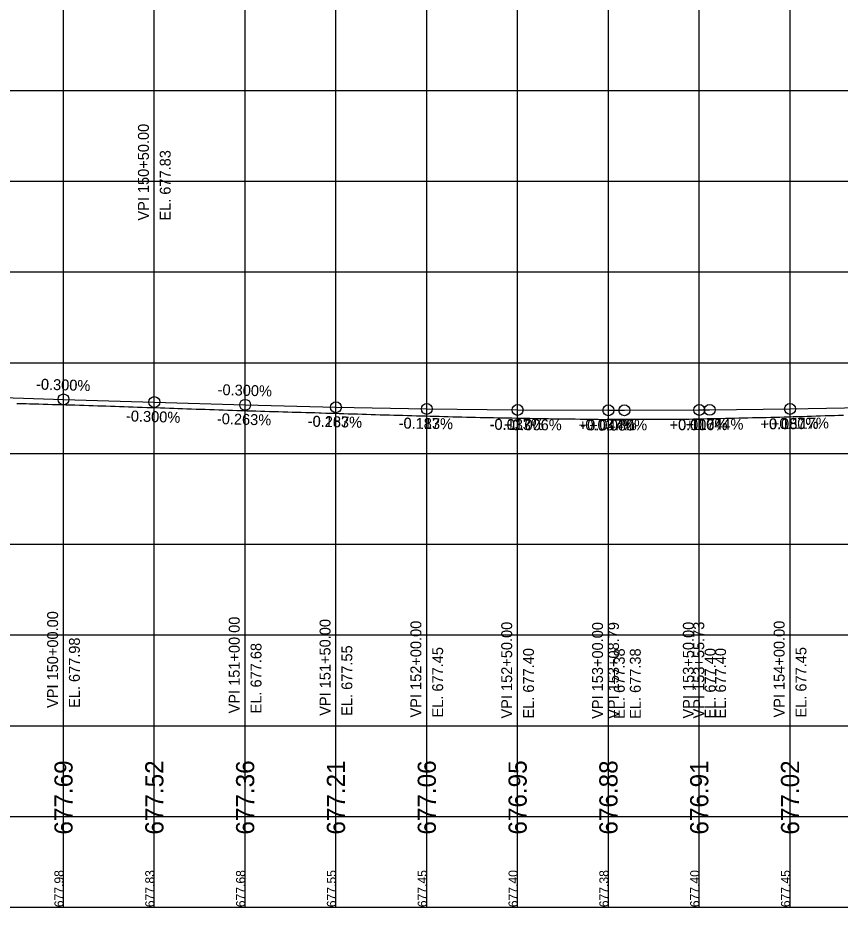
# Model space of a CAD drawing. Extents: x -7164 to 2214450, y -19642 to 253469.
# Drawn here: x 22174.8 to 22627.6, y -3000 to -2510 of the extents above; entities that cross this region are included whole.
import ezdxf

# ---------------------------------------------------------------- set-up
doc = ezdxf.new("R2010")
doc.units = 0
for name, color, linetype in [('DESIGN - PROFILE - Proposed', 7, 'Continuous'), ('DESIGN - PROFILE - Proposed Curve Text', 7, 'Continuous'), ('DESIGN - PROFILE - Proposed Text', 7, 'Continuous'), ('DESIGN - SCRATCH - User 1', 7, 'Continuous'), ('DESIGN - SHEET - Light Grid', 7, 'Continuous'), ('SURVEY - PROFILE - Ground Line with Text', 7, 'Continuous')]:
    doc.layers.add(name, color=color, linetype=linetype)

msp = doc.modelspace()

# ---------------------------------------------------------------- linework, layer by layer
at = {"layer": 'DESIGN - PROFILE - Proposed'}
msp.add_lwpolyline([(22150, -2718.73), (22200, -2720.23), (22250, -2721.73), (22300, -2723.23), (22350, -2724.55), (22400, -2725.48), (22450, -2726.05), (22500, -2726.23), (22508.79, -2726.23), (22550, -2726.05), (22555.73, -2726), (22600, -2725.48), (22650, -2724.55), (22700, -2723.23), (22750, -2721.73), (22800, -2720.23), (22850, -2718.73), (22900, -2717.23), (22950, -2715.73), (23000, -2714.23), (23050, -2712.73), (23100, -2711.23), (23150, -2709.73)], dxfattribs=at)
msp.add_lwpolyline([(22150, -2718.73), (22200, -2720.23), (22250, -2721.73), (22300, -2723.23), (22350, -2724.55), (22400, -2725.48), (22450, -2726.05), (22500, -2726.23), (22508.79, -2726.23), (22550, -2726.05), (22555.73, -2726), (22600, -2725.48), (22650, -2724.55), (22700, -2723.23), (22750, -2721.73), (22800, -2720.23), (22850, -2718.73), (22900, -2717.23), (22950, -2715.73), (23000, -2714.23), (23050, -2712.73), (23100, -2711.23), (23150, -2709.73)], dxfattribs=at)
at = {"layer": 'DESIGN - PROFILE - Proposed Text'}
for centre in [(22200, -2720.23), (22200, -2720.23), (22250, -2721.73), (22250, -2721.73), (22300, -2723.23), (22300, -2723.23), (22350, -2724.55), (22350, -2724.55), (22400, -2725.48), (22400, -2725.48), (22450, -2726.05), (22450, -2726.05), (22500, -2726.23), (22500, -2726.23), (22508.79, -2726.23), (22508.79, -2726.23), (22550, -2726.05), (22550, -2726.05), (22555.73, -2726), (22555.73, -2726), (22600, -2725.48), (22600, -2725.48)]:
    msp.add_circle(centre, 3, dxfattribs=at)
at = {"layer": 'DESIGN - SCRATCH - User 1'}
msp.add_line((15000, -3000), (24100, -3000), dxfattribs=at)
msp.add_line((15000, -3000), (24100, -3000), dxfattribs=at)
at = {"layer": 'DESIGN - SHEET - Light Grid'}
for p, q in [((22200, -3000), (22200, -1000)), ((22200, -3000), (22200, -1000)), ((22250, -3000), (22250, -1000)), ((22250, -3000), (22250, -1000)), ((22300, -3000), (22300, -1000)), ((22300, -3000), (22300, -1000)), ((22350, -3000), (22350, -1000)), ((22350, -3000), (22350, -1000)), ((22400, -3000), (22400, -1000)), ((22400, -3000), (22400, -1000)), ((22450, -3000), (22450, -1000)), ((22450, -3000), (22450, -1000)), ((22500, -3000), (22500, -1000)), ((22500, -3000), (22500, -1000)), ((22550, -3000), (22550, -1000)), ((22550, -3000), (22550, -1000)), ((22600, -3000), (22600, -1000)), ((22600, -3000), (22600, -1000)), ((15000, -2550), (24100, -2550)), ((15000, -2550), (24100, -2550)), ((15000, -2600), (24100, -2600)), ((15000, -2600), (24100, -2600)), ((15000, -2650), (24100, -2650)), ((15000, -2650), (24100, -2650)), ((15000, -2700), (24100, -2700)), ((15000, -2700), (24100, -2700)), ((15000, -2750), (24100, -2750)), ((15000, -2750), (24100, -2750)), ((15000, -2800), (24100, -2800)), ((15000, -2800), (24100, -2800)), ((15000, -2850), (24100, -2850)), ((15000, -2850), (24100, -2850)), ((15000, -2900), (24100, -2900)), ((15000, -2900), (24100, -2900)), ((15000, -2950), (24100, -2950)), ((15000, -2950), (24100, -2950)), ((15000, -3000), (24100, -3000)), ((15000, -3000), (24100, -3000))]:
    msp.add_line(p, q, dxfattribs=at)
at = {"layer": 'SURVEY - PROFILE - Ground Line with Text'}
for points in [[(22174.35, -2722.41), (22176.8, -2722.48), (22179.35, -2722.55), (22179.41, -2722.55), (22181.34, -2722.61), (22183.88, -2722.68), (22186.33, -2722.75), (22188.89, -2722.82), (22191.33, -2722.89), (22193.89, -2722.97), (22196.33, -2723.03), (22198.89, -2723.11), (22201.32, -2723.17), (22203.89, -2723.25), (22206.32, -2723.32), (22208.89, -2723.4), (22211.32, -2723.46), (22213.89, -2723.54), (22216.32, -2723.61), (22218.89, -2723.69), (22221.27, -2723.77), (22223.37, -2723.84), (22225.8, -2723.92), (22228.37, -2724.01), (22230.79, -2724.09), (22233.37, -2724.18), (22235.79, -2724.27), (22238.37, -2724.35), (22240.79, -2724.44), (22243.37, -2724.52), (22245.8, -2724.61), (22248.37, -2724.7), (22250.8, -2724.78), (22253.36, -2724.87), (22255.81, -2724.96), (22258.36, -2725.04), (22260.73, -2725.12), (22262.98, -2725.2), (22265.42, -2725.28), (22267.98, -2725.36), (22270.42, -2725.44), (22272.98, -2725.53), (22275.42, -2725.61), (22277.98, -2725.7), (22280.42, -2725.78), (22282.98, -2725.87), (22285.43, -2725.95), (22287.98, -2726.04), (22290.43, -2726.12), (22292.98, -2726.21), (22295.44, -2726.29), (22297.98, -2726.38), (22298.46, -2726.39), (22300.85, -2726.46), (22303.4, -2726.53), (22305.84, -2726.6), (22308.4, -2726.67), (22310.84, -2726.75), (22313.41, -2726.82), (22315.83, -2726.89), (22318.41, -2726.96), (22320.83, -2727.03), (22323.41, -2727.11), (22325.82, -2727.18), (22328.42, -2727.25), (22330.82, -2727.32), (22333.42, -2727.4), (22335.82, -2727.47), (22338.42, -2727.54), (22340.81, -2727.61), (22341.78, -2727.64), (22344.39, -2727.73), (22346.78, -2727.79), (22349.39, -2727.88), (22351.78, -2727.95), (22354.39, -2728.03), (22356.77, -2728.1), (22359.39, -2728.19), (22361.77, -2728.25), (22364.4, -2728.34), (22366.77, -2728.41), (22369.39, -2728.5), (22371.77, -2728.56), (22374.39, -2728.65), (22376.78, -2728.72), (22379.39, -2728.79), (22381.77, -2728.86), (22384.39, -2728.93), (22386.78, -2729), (22389.39, -2729.07), (22391.78, -2729.14), (22394.39, -2729.2), (22396.78, -2729.28), (22399.38, -2729.34), (22401.78, -2729.42)], [(22174.35, -2722.41), (22176.8, -2722.48), (22179.35, -2722.55), (22179.41, -2722.55), (22181.34, -2722.61), (22183.88, -2722.68), (22186.33, -2722.75), (22188.89, -2722.82), (22191.33, -2722.89), (22193.89, -2722.97), (22196.33, -2723.03), (22198.89, -2723.11), (22201.32, -2723.17), (22203.89, -2723.25), (22206.32, -2723.32), (22208.89, -2723.4), (22211.32, -2723.46), (22213.89, -2723.54), (22216.32, -2723.61), (22218.89, -2723.69), (22221.27, -2723.77), (22223.37, -2723.84), (22225.8, -2723.92), (22228.37, -2724.01), (22230.79, -2724.09), (22233.37, -2724.18), (22235.79, -2724.27), (22238.37, -2724.35), (22240.79, -2724.44), (22243.37, -2724.52), (22245.8, -2724.61), (22248.37, -2724.7), (22250.8, -2724.78), (22253.36, -2724.87), (22255.81, -2724.96), (22258.36, -2725.04), (22260.73, -2725.12), (22262.98, -2725.2), (22265.42, -2725.28), (22267.98, -2725.36), (22270.42, -2725.44), (22272.98, -2725.53), (22275.42, -2725.61), (22277.98, -2725.7), (22280.42, -2725.78), (22282.98, -2725.87), (22285.43, -2725.95), (22287.98, -2726.04), (22290.43, -2726.12), (22292.98, -2726.21), (22295.44, -2726.29), (22297.98, -2726.38), (22298.46, -2726.39), (22300.85, -2726.46), (22303.4, -2726.53), (22305.84, -2726.6), (22308.4, -2726.67), (22310.84, -2726.75), (22313.41, -2726.82), (22315.83, -2726.89), (22318.41, -2726.96), (22320.83, -2727.03), (22323.41, -2727.11), (22325.82, -2727.18), (22328.42, -2727.25), (22330.82, -2727.32), (22333.42, -2727.4), (22335.82, -2727.47), (22338.42, -2727.54), (22340.81, -2727.61), (22341.78, -2727.64), (22344.39, -2727.73), (22346.78, -2727.79), (22349.39, -2727.88), (22351.78, -2727.95), (22354.39, -2728.03), (22356.77, -2728.1), (22359.39, -2728.19), (22361.77, -2728.25), (22364.4, -2728.34), (22366.77, -2728.41), (22369.39, -2728.5), (22371.77, -2728.56), (22374.39, -2728.65), (22376.78, -2728.72), (22379.39, -2728.79), (22381.77, -2728.86), (22384.39, -2728.93), (22386.78, -2729), (22389.39, -2729.07), (22391.78, -2729.14), (22394.39, -2729.2), (22396.78, -2729.28), (22399.38, -2729.34), (22401.78, -2729.42)], [(22401.78, -2729.42), (22404.37, -2729.49), (22406.78, -2729.56), (22409.37, -2729.63), (22411.78, -2729.7), (22414.36, -2729.77), (22416.79, -2729.84), (22419.35, -2729.91), (22421.79, -2729.96), (22424.35, -2730.03), (22426.79, -2730.08), (22429.35, -2730.12), (22431.79, -2730.17), (22434.36, -2730.22), (22436.78, -2730.27), (22439.36, -2730.31), (22441.78, -2730.36), (22444.36, -2730.41), (22446.78, -2730.46), (22449.36, -2730.5), (22451.78, -2730.55), (22454.36, -2730.6), (22456.78, -2730.65), (22459.36, -2730.7), (22461.78, -2730.75), (22464.36, -2730.8), (22466.78, -2730.85), (22469.36, -2730.9), (22471.78, -2730.91), (22474.36, -2730.95), (22476.78, -2730.96), (22479.36, -2731.01), (22481.78, -2731.02), (22484.35, -2731.07), (22486.78, -2731.08), (22489.35, -2731.14), (22491.78, -2731.15), (22494.35, -2731.21), (22496.78, -2731.22), (22499.36, -2731.21), (22501.78, -2731.2), (22504.37, -2731.2), (22506.78, -2731.18), (22509.37, -2731.18), (22511.77, -2731.16), (22514.38, -2731.16), (22516.77, -2731.14), (22519.38, -2731.13), (22521.77, -2731.12), (22524.39, -2731.11), (22526.77, -2731.09), (22529.39, -2731.09), (22531.76, -2731.07), (22534.4, -2731.07), (22536.76, -2731.06), (22539.4, -2731.05), (22541.76, -2731.04), (22544.4, -2731.04), (22546.76, -2731.02), (22549.4, -2730.92), (22551.76, -2730.91), (22554.4, -2730.81), (22556.76, -2730.8), (22559.39, -2730.7), (22561.77, -2730.69), (22564.39, -2730.59), (22566.77, -2730.58), (22569.38, -2730.49), (22571.77, -2730.47), (22574.38, -2730.38), (22576.77, -2730.36), (22579.38, -2730.29), (22581.77, -2730.27), (22584.38, -2730.2), (22586.77, -2730.18), (22589.38, -2730.11), (22591.76, -2730.03), (22594.39, -2729.95), (22596.76, -2729.87), (22599.4, -2729.8), (22601.76, -2729.72), (22604.4, -2729.65), (22606.75, -2729.57), (22609.41, -2729.49), (22611.75, -2729.42), (22614.41, -2729.34), (22616.75, -2729.27), (22619.41, -2729.19), (22621.75, -2729.12), (22624.41, -2729.05), (22626.75, -2728.97), (22629.41, -2728.9)], [(22401.78, -2729.42), (22404.37, -2729.49), (22406.78, -2729.56), (22409.37, -2729.63), (22411.78, -2729.7), (22414.36, -2729.77), (22416.79, -2729.84), (22419.35, -2729.91), (22421.79, -2729.96), (22424.35, -2730.03), (22426.79, -2730.08), (22429.35, -2730.12), (22431.79, -2730.17), (22434.36, -2730.22), (22436.78, -2730.27), (22439.36, -2730.31), (22441.78, -2730.36), (22444.36, -2730.41), (22446.78, -2730.46), (22449.36, -2730.5), (22451.78, -2730.55), (22454.36, -2730.6), (22456.78, -2730.65), (22459.36, -2730.7), (22461.78, -2730.75), (22464.36, -2730.8), (22466.78, -2730.85), (22469.36, -2730.9), (22471.78, -2730.91), (22474.36, -2730.95), (22476.78, -2730.96), (22479.36, -2731.01), (22481.78, -2731.02), (22484.35, -2731.07), (22486.78, -2731.08), (22489.35, -2731.14), (22491.78, -2731.15), (22494.35, -2731.21), (22496.78, -2731.22), (22499.36, -2731.21), (22501.78, -2731.2), (22504.37, -2731.2), (22506.78, -2731.18), (22509.37, -2731.18), (22511.77, -2731.16), (22514.38, -2731.16), (22516.77, -2731.14), (22519.38, -2731.13), (22521.77, -2731.12), (22524.39, -2731.11), (22526.77, -2731.09), (22529.39, -2731.09), (22531.76, -2731.07), (22534.4, -2731.07), (22536.76, -2731.06), (22539.4, -2731.05), (22541.76, -2731.04), (22544.4, -2731.04), (22546.76, -2731.02), (22549.4, -2730.92), (22551.76, -2730.91), (22554.4, -2730.81), (22556.76, -2730.8), (22559.39, -2730.7), (22561.77, -2730.69), (22564.39, -2730.59), (22566.77, -2730.58), (22569.38, -2730.49), (22571.77, -2730.47), (22574.38, -2730.38), (22576.77, -2730.36), (22579.38, -2730.29), (22581.77, -2730.27), (22584.38, -2730.2), (22586.77, -2730.18), (22589.38, -2730.11), (22591.76, -2730.03), (22594.39, -2729.95), (22596.76, -2729.87), (22599.4, -2729.8), (22601.76, -2729.72), (22604.4, -2729.65), (22606.75, -2729.57), (22609.41, -2729.49), (22611.75, -2729.42), (22614.41, -2729.34), (22616.75, -2729.27), (22619.41, -2729.19), (22621.75, -2729.12), (22624.41, -2729.05), (22626.75, -2728.97), (22629.41, -2728.9)]]:
    msp.add_lwpolyline(points, dxfattribs=at)

# ---------------------------------------------------------------- texts
at = {"layer": 'DESIGN - PROFILE - Proposed Curve Text'}
for s, p in [('VPI 150+50.00', (22247, -2621.73)), ('VPI 150+50.00', (22247, -2621.73)), ('EL. 677.83', (22259, -2621.73)), ('EL. 677.83', (22259, -2621.73)), ('VPI 150+00.00', (22197, -2890.23)), ('VPI 150+00.00', (22197, -2890.23)), ('VPI 151+00.00', (22297, -2893.23)), ('VPI 151+00.00', (22297, -2893.23)), ('VPI 151+50.00', (22347, -2894.55)), ('VPI 151+50.00', (22347, -2894.55)), ('VPI 152+00.00', (22397, -2895.48)), ('VPI 152+00.00', (22397, -2895.48)), ('VPI 152+50.00', (22447, -2896.05)), ('VPI 152+50.00', (22447, -2896.05)), ('VPI 153+00.00', (22497, -2896.23)), ('VPI 153+00.00', (22497, -2896.23)), ('VPI 153+08.79', (22505.79, -2896.23)), ('VPI 153+08.79', (22505.79, -2896.23)), ('VPI 153+50.00', (22547, -2896.05)), ('VPI 153+50.00', (22547, -2896.05)), ('VPI 153+55.73', (22552.73, -2896)), ('VPI 153+55.73', (22552.73, -2896)), ('VPI 154+00.00', (22597, -2895.48)), ('VPI 154+00.00', (22597, -2895.48)), ('EL. 677.98', (22209, -2890.23)), ('EL. 677.98', (22209, -2890.23)), ('EL. 677.68', (22309, -2893.23)), ('EL. 677.68', (22309, -2893.23)), ('EL. 677.55', (22359, -2894.55)), ('EL. 677.55', (22359, -2894.55)), ('EL. 677.45', (22409, -2895.48)), ('EL. 677.45', (22409, -2895.48)), ('EL. 677.40', (22459, -2896.05)), ('EL. 677.40', (22459, -2896.05)), ('EL. 677.38', (22509, -2896.23)), ('EL. 677.38', (22509, -2896.23)), ('EL. 677.38', (22517.79, -2896.23)), ('EL. 677.38', (22517.79, -2896.23)), ('EL. 677.40', (22559, -2896.05)), ('EL. 677.40', (22559, -2896.05)), ('EL. 677.40', (22564.73, -2896)), ('EL. 677.40', (22564.73, -2896)), ('EL. 677.45', (22609, -2895.48)), ('EL. 677.45', (22609, -2895.48))]:
    msp.add_text(s, height=6, rotation=90, dxfattribs=at).set_placement(p)
at = {"layer": 'DESIGN - PROFILE - Proposed Text'}
for s, height, rotation, p in [('-0.300%', 6, 358.2816, (22184.79, -2714.78)), ('-0.300%', 6, 358.2816, (22184.79, -2714.78)), ('-0.300%', 6, 358.2816, (22184.84, -2714.78)), ('-0.300%', 6, 358.2816, (22184.84, -2714.78)), ('-0.300%', 6, 358.2816, (22284.79, -2717.78)), ('-0.300%', 6, 358.2816, (22284.79, -2717.78)), ('-0.300%', 6, 358.2816, (22234.31, -2732.27)), ('-0.300%', 6, 358.2816, (22234.31, -2732.27)), ('-0.300%', 6, 358.2816, (22234.36, -2732.27)), ('-0.300%', 6, 358.2816, (22234.36, -2732.27)), ('-0.263%', 6, 358.4958, (22284.39, -2733.83)), ('-0.263%', 6, 358.4958, (22284.39, -2733.83)), ('-0.263%', 6, 358.4958, (22334.36, -2735.14)), ('-0.263%', 6, 358.4958, (22334.36, -2735.14)), ('-0.187%', 6, 358.9264, (22334.46, -2735.26)), ('-0.187%', 6, 358.9264, (22334.46, -2735.26)), ('-0.187%', 6, 358.9264, (22384.45, -2736.19)), ('-0.187%', 6, 358.9264, (22384.45, -2736.19)), ('-0.113%', 6, 359.3549, (22384.54, -2736.31)), ('-0.113%', 6, 359.3549, (22384.54, -2736.31)), ('-0.113%', 6, 359.3549, (22434.53, -2736.87)), ('-0.113%', 6, 359.3549, (22434.53, -2736.87)), ('-0.037%', 6, 359.7857, (22434.62, -2736.99)), ('-0.037%', 6, 359.7857, (22434.62, -2736.99)), ('+0.006%', 6, 0.0326, (22442.4, -2737.27)), ('+0.006%', 6, 0.0326, (22442.4, -2737.27)), ('+0.044%', 6, 0.253, (22483.66, -2737.34)), ('+0.044%', 6, 0.253, (22483.66, -2737.34)), ('-0.037%', 6, 359.7857, (22484.62, -2737.18)), ('-0.037%', 6, 359.7857, (22484.62, -2737.18)), ('+0.080%', 6, 0.46, (22489.43, -2737.53)), ('+0.080%', 6, 0.46, (22489.43, -2737.53)), ('+0.006%', 6, 0.0326, (22533.61, -2737.21)), ('+0.006%', 6, 0.0326, (22533.61, -2737.21)), ('+0.117%', 6, 0.6691, (22533.74, -2737.26)), ('+0.117%', 6, 0.6691, (22533.74, -2737.26)), ('+0.044%', 6, 0.253, (22542.45, -2737.08)), ('+0.044%', 6, 0.253, (22542.45, -2737.08)), ('+0.080%', 6, 0.46, (22583.69, -2736.78)), ('+0.080%', 6, 0.46, (22583.69, -2736.78)), ('+0.187%', 6, 1.0736, (22583.82, -2736.79)), ('+0.187%', 6, 1.0736, (22583.82, -2736.79)), ('+0.117%', 6, 0.6691, (22589.46, -2736.61)), ('+0.117%', 6, 0.6691, (22589.46, -2736.61)), ('677.98', 5, 90, (22200, -3000)), ('677.98', 5, 90, (22200, -3000)), ('677.83', 5, 90, (22250, -3000)), ('677.83', 5, 90, (22250, -3000)), ('677.68', 5, 90, (22300, -3000)), ('677.68', 5, 90, (22300, -3000)), ('677.55', 5, 90, (22350, -3000)), ('677.55', 5, 90, (22350, -3000)), ('677.45', 5, 90, (22400, -3000)), ('677.45', 5, 90, (22400, -3000)), ('677.40', 5, 90, (22450, -3000)), ('677.40', 5, 90, (22450, -3000)), ('677.38', 5, 90, (22500, -3000)), ('677.38', 5, 90, (22500, -3000)), ('677.40', 5, 90, (22550, -3000)), ('677.40', 5, 90, (22550, -3000)), ('677.45', 5, 90, (22600, -3000)), ('677.45', 5, 90, (22600, -3000))]:
    msp.add_text(s, height=height, rotation=rotation, dxfattribs=at).set_placement(p)
at = {"layer": 'SURVEY - PROFILE - Ground Line with Text'}
for s, p in [('677.69', (22205, -2960)), ('677.69', (22205, -2960)), ('677.52', (22255, -2960)), ('677.52', (22255, -2960)), ('677.36', (22305, -2960)), ('677.36', (22305, -2960)), ('677.21', (22355, -2960)), ('677.21', (22355, -2960)), ('677.06', (22405, -2960)), ('677.06', (22405, -2960)), ('676.95', (22455, -2960)), ('676.95', (22455, -2960)), ('676.88', (22505, -2960)), ('676.88', (22505, -2960)), ('676.91', (22555, -2960)), ('676.91', (22555, -2960)), ('677.02', (22605, -2960)), ('677.02', (22605, -2960))]:
    msp.add_text(s, height=10, rotation=90, dxfattribs=at).set_placement(p)

doc.saveas('drawing.dxf')
